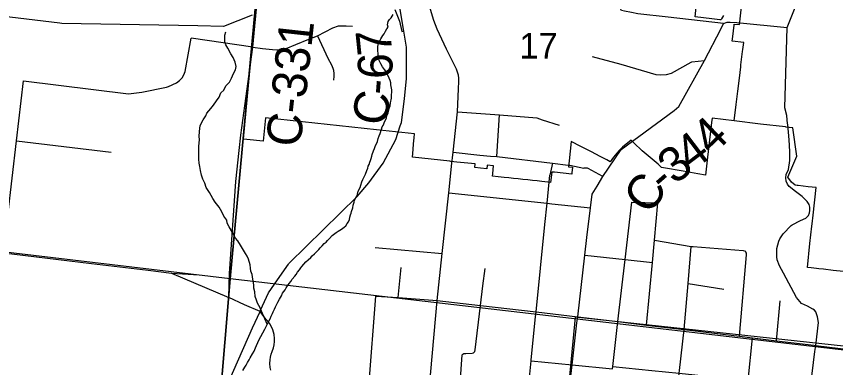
# Model space of a CAD drawing. Extents: x 0 to 34, y -3.9 to 26.2.
# Drawn here: x 5.335 to 6.675, y 14.885 to 15.459 of the extents above; entities that cross this region are included whole.
import ezdxf

# ---------------------------------------------------------------- set-up
doc = ezdxf.new("R2010")
doc.units = 0
for name, color, linetype in [('GM_X_City_Street', 7, 'Continuous'), ('GM_X_Corporation', 7, 'Continuous'), ('GM_X_County_Road', 7, 'Continuous'), ('GM_X_County_Road_Text', 7, 'Continuous'), ('GM_X_Interchange_Ramps', 7, 'Continuous'), ('GM_X_Minor_River', 7, 'Continuous'), ('GM_X_Rail_Line', 7, 'Continuous'), ('GM_X_Section', 7, 'Continuous'), ('GM_X_Section_Text', 7, 'Continuous'), ('GM_X_State_Shield', 7, 'Continuous'), ('GM_X_Township_Road', 7, 'Continuous')]:
    doc.layers.add(name, color=color, linetype=linetype)

msp = doc.modelspace()

# ---------------------------------------------------------------- linework, layer by layer
at = {"layer": 'GM_X_City_Street'}
for p, q in [((5.7215, 15.4085), (5.6209, 15.4237)), ((5.3351, 15.2554), (5.4902, 15.2372)), ((6.3412, 15.1554), (6.384, 15.1543)), ((5.9217, 15.0815), (6.0314, 15.0714)), ((5.9595, 14.9994), (5.9642, 15.0484)), ((5.5887, 15.0393), (5.6337, 15.0366)), ((6.4333, 15.0223), (6.4917, 15.0131)), ((5.907, 14.7972), (5.9228, 15.002)), ((6.5781, 14.9288), (6.5839, 14.9943))]:
    msp.add_line(p, q, dxfattribs=at)
for points in [[(5.3465, 15.3538), (5.5183, 15.3326), (5.5401, 15.3354), (5.5807, 15.3432), (5.5837, 15.3442), (5.5966, 15.3502), (5.6018, 15.354), (5.6059, 15.3584), (5.609, 15.3634), (5.6108, 15.3689), (5.6209, 15.4237)], [(5.314, 15.0726), (5.3351, 15.2554), (5.3465, 15.3538)], [(6.2942, 15.1976), (6.2702, 15.2104), (6.2691, 15.2108), (6.2627, 15.2112)], [(6.15, 14.6163), (6.1575, 14.6966), (6.1581, 14.7026), (6.1635, 14.7688), (6.167, 14.797), (6.1707, 14.8362), (6.1767, 14.8958), (6.1769, 14.8976), (6.184, 14.968), (6.1848, 14.9759), (6.1993, 15.1189), (6.2028, 15.1537), (6.2075, 15.1994)], [(6.042, 15.1707), (6.2028, 15.1537), (6.2106, 15.1529), (6.2738, 15.1463)], [(6.3102, 14.8869), (6.3187, 14.9601), (6.3304, 15.0616), (6.3412, 15.1554)], [(6.3654, 14.9544), (6.375, 15.0568), (6.3784, 15.0934), (6.384, 15.1543)], [(5.0557, 15.1043), (5.0855, 15.1003), (5.2424, 15.0813), (5.314, 15.0726), (5.386, 15.0639), (5.4579, 15.0552), (5.5504, 15.044), (5.5887, 15.0393), (5.6822, 14.9998)], [(6.3784, 15.0934), (6.4383, 15.083), (6.442, 15.0827), (6.5233, 15.0765), (6.5271, 15.0752)], [(6.4111, 14.8098), (6.4188, 14.8758), (6.4194, 14.8804), (6.4271, 14.947), (6.4333, 15.0223), (6.4383, 15.083)], [(6.5175, 14.9361), (6.5292, 15.0691), (6.5291, 15.0705), (6.5288, 15.0718), (6.528, 15.0737), (6.5271, 15.0752)], [(6.2647, 15.0686), (6.3304, 15.0616), (6.375, 15.0568)], [(6.0554, 14.7812), (6.0641, 14.9056), (6.0652, 14.9071), (6.0667, 14.9078), (6.0698, 14.9081), (6.0804, 14.9086), (6.0825, 14.909), (6.0838, 14.9101), (6.0846, 14.9112), (6.0851, 14.9138), (6.094, 14.9866), (6.0979, 15.0186), (6.1013, 15.0467)], [(5.9228, 15.002), (5.9595, 14.9994), (6.0233, 14.9949), (6.094, 14.9866), (6.1848, 14.9759), (6.2529, 14.9678), (6.3187, 14.9601), (6.3654, 14.9544), (6.4271, 14.947), (6.5175, 14.9361), (6.5388, 14.9335), (6.5781, 14.9288), (6.639, 14.9214), (6.6421, 14.921), (6.7186, 14.9118), (6.7195, 14.9117)], [(5.7509, 14.8808), (5.75, 14.8853), (5.7496, 14.8916), (5.75, 14.8978), (5.7507, 14.9022), (5.7516, 14.9068), (5.753, 14.9112), (5.7552, 14.9172), (5.7565, 14.9223), (5.757, 14.9277), (5.7573, 14.9327), (5.7565, 14.9393), (5.7545, 14.9466), (5.7521, 14.9514), (5.7493, 14.9564), (5.7462, 14.961), (5.7431, 14.964), (5.7334, 14.9768)], [(6.5161, 14.7291), (6.5244, 14.7965), (6.5312, 14.8617), (6.5315, 14.864), (6.5388, 14.9335)], [(6.1767, 14.8958), (6.2437, 14.8894), (6.3098, 14.883), (6.3102, 14.8869), (6.3742, 14.8805), (6.4188, 14.8758), (6.5315, 14.864), (6.6338, 14.8532), (6.6674, 14.8497), (6.7211, 14.844), (6.785, 14.8373)]]:
    msp.add_lwpolyline(points, dxfattribs=at)
at = {"layer": 'GM_X_Corporation'}
for points in [[(6.6874, 15.042), (6.6709, 15.0439), (6.6547, 15.0458), (6.6475, 15.0466), (6.6434, 15.0471), (6.6349, 15.048), (6.6286, 15.0488), (6.6328, 15.0876), (6.6359, 15.116), (6.6363, 15.1199), (6.6378, 15.1339), (6.6427, 15.1792), (6.6296, 15.1807), (6.6137, 15.1825), (6.6118, 15.1828), (6.6084, 15.1831), (6.6028, 15.1879), (6.5964, 15.1961), (6.6114, 15.2308), (6.6046, 15.2769), (6.5985, 15.2776), (6.5936, 15.2782), (6.5927, 15.2783), (6.5521, 15.2831), (6.509, 15.2882), (6.5122, 15.3148), (6.5148, 15.3367), (6.5173, 15.3581), (6.5196, 15.3767), (6.5199, 15.3797), (6.5226, 15.4018), (6.523, 15.4049), (6.5244, 15.4162), (6.5055, 15.4185), (6.5064, 15.426), (6.5086, 15.4445), (6.5089, 15.4465), (6.5176, 15.4459), (6.518, 15.4495), (6.5187, 15.4551), (6.5226, 15.4907)], [(6.4916, 15.4603), (6.4881, 15.4549), (6.4876, 15.4542), (6.4875, 15.454), (6.4873, 15.4538), (6.4871, 15.4537), (6.4869, 15.4536), (6.4867, 15.4535), (6.4865, 15.4534), (6.4863, 15.4534), (6.486, 15.4535), (6.4858, 15.4535), (6.4856, 15.4536), (6.4721, 15.4553), (6.472, 15.4553), (6.4449, 15.4583), (6.4477, 15.4839)]]:
    msp.add_lwpolyline(points, dxfattribs=at)
at = {"layer": 'GM_X_County_Road'}
for points in [[(6.5955, 15.4411), (6.651, 15.5802), (6.723, 15.7542), (6.786, 15.8947), (6.7893, 15.9071), (6.7958, 15.9302), (6.8094, 16.0047), (6.8201, 16.0676), (6.8335, 16.192), (6.8484, 16.3393), (6.8718, 16.5287), (6.9167, 16.9179)], [(6.046, 15.2084), (6.0466, 15.2141), (6.049, 15.2371), (6.0561, 15.3032), (6.0579, 15.3404), (6.0585, 15.3529), (6.0584, 15.3579), (6.058, 15.3632), (6.0565, 15.3681), (6.0547, 15.3727), (6.0383, 15.4054), (6.0233, 15.438), (6.0177, 15.4525), (6.0122, 15.4701), (6.0079, 15.5029), (6.0033, 15.5406), (6.0034, 15.5657), (6.005, 15.5896), (6.0238, 15.6997), (6.0416, 15.816), (6.0446, 15.8256), (6.0452, 15.8275)], [(5.9637, 15.2828), (5.9646, 15.2857), (5.9695, 15.3243), (5.9728, 15.3573), (5.9731, 15.409), (5.9687, 15.4351), (5.9545, 15.5196), (5.9478, 15.5782), (5.9479, 15.5792)], [(5.6991, 15.2399), (5.7018, 15.2649), (5.7215, 15.4085), (5.73, 15.4951), (5.7311, 15.5092), (5.732, 15.5284)], [(6.4914, 15.4473), (6.4974, 15.4494), (6.5013, 15.4494)], [(6.5013, 15.4494), (6.5023, 15.4494), (6.5132, 15.449), (6.5955, 15.4411)], [(6.2845, 15.1814), (6.2942, 15.1976), (6.3241, 15.2415), (6.4107, 15.3051), (6.4185, 15.312), (6.4602, 15.3872), (6.4871, 15.4381), (6.4914, 15.4473)], [(6.5963, 15.2822), (6.5962, 15.2832), (6.595, 15.2971), (6.5919, 15.3097), (6.5955, 15.4411)], [(5.7806, 15.0549), (5.7813, 15.0557), (5.8924, 15.1648), (5.9115, 15.1868), (5.9345, 15.2194), (5.9557, 15.2577), (5.9628, 15.2799), (5.9637, 15.2828)], [(6.6409, 14.9114), (6.6412, 14.9143), (6.6421, 14.921), (6.6466, 14.9587), (6.6453, 14.9682), (6.6424, 14.9763), (6.6402, 14.9791), (6.6376, 14.9805), (6.6289, 14.9853), (6.6191, 14.9896), (6.6106, 14.9993), (6.5893, 15.0393), (6.5831, 15.0512), (6.5792, 15.061), (6.5785, 15.0661), (6.5785, 15.0757), (6.5787, 15.0798), (6.5816, 15.0915), (6.5835, 15.0954), (6.589, 15.1035), (6.602, 15.117), (6.6038, 15.1184), (6.6172, 15.1253), (6.626, 15.1293), (6.6302, 15.1336), (6.6319, 15.138), (6.6325, 15.1417), (6.6324, 15.1471), (6.6314, 15.1518), (6.6284, 15.1563), (6.6202, 15.1644), (6.609, 15.173), (6.5989, 15.1808), (6.5962, 15.1846), (6.5937, 15.1896), (6.5931, 15.1954), (6.594, 15.2007), (6.5975, 15.2089), (6.5997, 15.2237), (6.5996, 15.2382), (6.5985, 15.2572), (6.5963, 15.2822)], [(5.6829, 15.0199), (5.6835, 15.039), (5.6936, 15.189), (5.6991, 15.2399)], [(6.0048, 14.7868), (6.0233, 14.9949), (6.0314, 15.0714), (6.042, 15.1707), (6.046, 15.2084)], [(6.2681, 15.0977), (6.2738, 15.1463), (6.2767, 15.1684), (6.2845, 15.1814)], [(6.2517, 14.958), (6.2529, 14.9678), (6.2647, 15.0686), (6.2681, 15.0977)], [(5.7334, 14.9768), (5.7342, 14.9786), (5.747, 15.007), (5.7619, 15.0284), (5.7798, 15.0542), (5.7806, 15.0549)], [(5.7334, 14.9768), (5.7082, 14.9877), (5.6822, 14.9998), (5.6829, 15.0199)], [(5.6661, 14.8253), (5.7213, 14.9502), (5.7334, 14.9768)], [(6.1574, 14.1553), (6.1661, 14.2301), (6.1883, 14.4221), (6.1952, 14.482), (6.2019, 14.5397), (6.2056, 14.5702), (6.2105, 14.6106), (6.2134, 14.6347), (6.2207, 14.696), (6.2287, 14.7616), (6.2366, 14.8294), (6.2437, 14.8894), (6.2517, 14.958)], [(6.618, 14.7181), (6.6258, 14.7871), (6.6338, 14.8532), (6.6409, 14.9114)]]:
    msp.add_lwpolyline(points, dxfattribs=at)
at = {"layer": 'GM_X_Interchange_Ramps'}
for points in [[(5.7204, 15.4609), (5.6736, 15.4427), (5.6315, 15.4434), (5.4095, 15.4475), (5.4061, 15.4479), (5.2237, 15.4698)], [(6.6874, 15.042), (6.6709, 15.0439), (6.6547, 15.0458), (6.6475, 15.0466), (6.6434, 15.0471), (6.6349, 15.048), (6.6286, 15.0488), (6.6328, 15.0876), (6.6359, 15.116), (6.6363, 15.1199), (6.6378, 15.1339), (6.6427, 15.1792), (6.6296, 15.1807), (6.6137, 15.1825), (6.6118, 15.1828), (6.6084, 15.1831), (6.6028, 15.1879), (6.5964, 15.1961), (6.6114, 15.2308), (6.6046, 15.2769), (6.5985, 15.2776), (6.5936, 15.2782), (6.5927, 15.2783), (6.5521, 15.2831), (6.509, 15.2882), (6.4727, 15.2925), (6.4718, 15.2855), (6.4647, 15.2241), (6.4618, 15.1996), (6.4494, 15.2016), (6.4374, 15.2037), (6.4254, 15.2059), (6.3931, 15.2117), (6.3897, 15.2123), (6.3861, 15.2158), (6.3845, 15.2175), (6.3582, 15.2394), (6.3445, 15.2524), (6.3405, 15.2566), (6.3402, 15.2569), (6.3259, 15.2455), (6.3205, 15.2398), (6.3167, 15.2355), (6.3115, 15.2291), (6.306, 15.2211), (6.3004, 15.2244), (6.2897, 15.2299), (6.2752, 15.2374), (6.2643, 15.243), (6.2549, 15.2479), (6.2455, 15.2527), (6.2422, 15.2544), (6.2391, 15.2229), (6.2381, 15.2132), (6.2444, 15.2125), (6.2435, 15.2031), (6.2433, 15.2014), (6.215, 15.2042), (6.2105, 15.2047), (6.2086, 15.1877), (6.204, 15.1882), (6.1945, 15.1892), (6.1865, 15.19), (6.1788, 15.1909), (6.1711, 15.1917), (6.1633, 15.1925), (6.1556, 15.1933), (6.1479, 15.1941), (6.1402, 15.1949), (6.1325, 15.1957), (6.1231, 15.1967), (6.1136, 15.1977), (6.114, 15.2015), (6.1147, 15.209), (6.1153, 15.2147), (6.1049, 15.2158), (6.1044, 15.2101), (6.094, 15.2112), (6.0848, 15.2122), (6.0853, 15.2178), (6.0552, 15.221), (6.0455, 15.222), (6.0436, 15.2222), (5.9825, 15.2288), (5.9837, 15.2414), (5.9845, 15.2508), (5.9854, 15.2603), (5.9861, 15.267), (5.9239, 15.2737), (5.7421, 15.2933), (5.7385, 15.255), (5.712, 15.2579), (5.7065, 15.2585), (5.7169, 15.3695), (5.7208, 15.4112), (5.7218, 15.4218), (5.7241, 15.4461), (5.725, 15.4555), (5.7257, 15.4629)], [(5.9539, 15.4704), (5.9616, 15.4512), (5.9654, 15.4341), (5.9687, 15.4351)]]:
    msp.add_lwpolyline(points, dxfattribs=at)
at = {"layer": 'GM_X_Minor_River'}
for points in [[(5.9095, 15.2109), (5.9104, 15.2142), (5.9116, 15.2172), (5.9129, 15.2206), (5.9138, 15.2236), (5.9151, 15.227), (5.916, 15.2307), (5.9168, 15.2334), (5.919, 15.2393), (5.9206, 15.2431), (5.9219, 15.2465), (5.9253, 15.2547), (5.9266, 15.2592), (5.9283, 15.2637), (5.9296, 15.2678), (5.9321, 15.2745), (5.9334, 15.2783), (5.9347, 15.2809), (5.9359, 15.2835), (5.9372, 15.2869), (5.9389, 15.2906), (5.9401, 15.2932), (5.941, 15.2966), (5.9427, 15.3007), (5.9436, 15.3045), (5.9453, 15.3101), (5.9462, 15.3131), (5.9468, 15.318), (5.9482, 15.3252), (5.9484, 15.3309), (5.949, 15.3354), (5.9487, 15.3388), (5.9485, 15.3419), (5.9475, 15.3473), (5.9473, 15.3507), (5.9463, 15.3545), (5.9446, 15.358), (5.9418, 15.3642), (5.9389, 15.3693), (5.9371, 15.3724), (5.9339, 15.3767), (5.931, 15.3814), (5.9282, 15.3872), (5.9272, 15.3914), (5.9267, 15.3972), (5.9262, 15.4036), (5.9261, 15.4101), (5.9274, 15.415), (5.9291, 15.4191), (5.9311, 15.4224), (5.934, 15.4276), (5.9364, 15.4306), (5.9388, 15.4347), (5.9405, 15.4388), (5.9429, 15.4417), (5.9419, 15.4452), (5.9429, 15.4505), (5.9453, 15.4542), (5.9477, 15.4567), (5.9509, 15.4619)], [(5.7453, 14.9562), (5.7358, 14.9774), (5.7337, 14.9828), (5.729, 14.9903), (5.7277, 14.9953), (5.7257, 15.001), (5.7248, 15.0087), (5.7235, 15.0148), (5.723, 15.0205), (5.7218, 15.0293), (5.7203, 15.0374), (5.7186, 15.0428), (5.7176, 15.0474), (5.7171, 15.0531), (5.7148, 15.0623), (5.7123, 15.067), (5.7098, 15.0717), (5.7048, 15.0798), (5.7012, 15.0849), (5.6969, 15.092), (5.6933, 15.0967), (5.6884, 15.106), (5.683, 15.1153), (5.6798, 15.1212), (5.6789, 15.1258), (5.6742, 15.1324), (5.6707, 15.1394), (5.6664, 15.1472), (5.6599, 15.1555), (5.656, 15.1613), (5.6507, 15.1714), (5.6453, 15.1796), (5.6433, 15.1862), (5.6397, 15.1928), (5.6377, 15.1993), (5.6361, 15.207), (5.6348, 15.2135), (5.6339, 15.2193), (5.6334, 15.2257), (5.6333, 15.2318), (5.6332, 15.2402), (5.6335, 15.2463), (5.6343, 15.2576), (5.6341, 15.263), (5.6344, 15.2709), (5.635, 15.2758), (5.6356, 15.2808), (5.6405, 15.2901), (5.6446, 15.2964), (5.6463, 15.3009), (5.653, 15.3086), (5.6574, 15.3141), (5.6623, 15.3211), (5.6663, 15.327), (5.6692, 15.3341), (5.674, 15.3385), (5.6777, 15.3455), (5.6836, 15.3514), (5.6869, 15.3581), (5.6902, 15.3655), (5.6935, 15.3719), (5.6945, 15.3772), (5.6925, 15.3845), (5.6897, 15.3918), (5.6858, 15.398), (5.6805, 15.407), (5.6773, 15.4125), (5.6759, 15.4175), (5.6757, 15.422), (5.6756, 15.4285), (5.6777, 15.4337)], [(5.7053, 14.8802), (5.7086, 14.8858), (5.7106, 14.8892), (5.7127, 14.8932), (5.7155, 14.8977), (5.7175, 14.901), (5.7212, 14.9077), (5.7237, 14.9118), (5.7249, 14.9144), (5.7262, 14.9174), (5.7278, 14.9211), (5.732, 14.9308), (5.7345, 14.9357), (5.741, 14.9476), (5.7423, 14.9502), (5.7439, 14.9532), (5.7476, 14.961), (5.7497, 14.9647), (5.7518, 14.9692), (5.7538, 14.9733), (5.7551, 14.9763), (5.7572, 14.9807), (5.7588, 14.9845), (5.7601, 14.9875), (5.7625, 14.9919), (5.765, 14.9971), (5.7683, 15.0023), (5.77, 15.0068), (5.7744, 15.0123), (5.7764, 15.0153), (5.7784, 15.0186), (5.7808, 15.0223), (5.7836, 15.0256), (5.7861, 15.0293), (5.7901, 15.0345), (5.7924, 15.037), (5.7949, 15.0411), (5.7977, 15.0448), (5.8001, 15.0478), (5.8017, 15.0504), (5.8049, 15.054), (5.8085, 15.0581), (5.812, 15.0613), (5.8167, 15.0649), (5.8187, 15.0679), (5.8227, 15.0711), (5.8258, 15.0744), (5.8294, 15.0781), (5.8318, 15.081), (5.835, 15.0839), (5.8385, 15.0876), (5.8413, 15.0901), (5.8437, 15.0927), (5.8468, 15.096), (5.8516, 15.1007), (5.8579, 15.1058), (5.8614, 15.1079), (5.8668, 15.1111), (5.8711, 15.1144), (5.8739, 15.1169), (5.8759, 15.1206), (5.8783, 15.1232), (5.8796, 15.1273), (5.8805, 15.1307), (5.8814, 15.1345), (5.8823, 15.1375), (5.8831, 15.1401), (5.8849, 15.1461), (5.8858, 15.1503), (5.8876, 15.1555), (5.8881, 15.1585), (5.8905, 15.1634), (5.8921, 15.166), (5.8926, 15.1686), (5.894, 15.1735), (5.8969, 15.1794), (5.8981, 15.1832), (5.8999, 15.1884), (5.9015, 15.1922), (5.9057, 15.2011), (5.9082, 15.2071), (5.9095, 15.2109)]]:
    msp.add_lwpolyline(points, dxfattribs=at)
at = {"layer": 'GM_X_Rail_Line'}
msp.add_lwpolyline([(6.7886, 14.9093), (6.249, 14.9675), (6.2289, 14.7633)], dxfattribs=at)
at = {"layer": 'GM_X_Section'}
for points in [[(4.7847, 16.1582), (5.7775, 16.0372), (5.6843, 15.0302), (4.6963, 15.1472)], [(5.7775, 16.0372), (6.8082, 15.9151), (6.7022, 14.9121), (5.6843, 15.0302)]]:
    msp.add_lwpolyline(points, close=True, dxfattribs=at)
at = {"layer": 'GM_X_State_Shield'}
for points in [[(4.9277, 14.1), (5.6066, 14.1), (5.6843, 15.0302), (4.6963, 15.1472), (4.5981, 14.1346)], [(5.6066, 14.1), (6.6105, 14.1), (6.7022, 14.9121), (5.6843, 15.0302)]]:
    msp.add_lwpolyline(points, close=True, dxfattribs=at)
at = {"layer": 'GM_X_Township_Road'}
for p, q in [((6.1205, 15.2298), (6.1252, 15.2979)), ((6.2118, 15.219), (6.2075, 15.1994))]:
    msp.add_line(p, q, dxfattribs=at)
for points in [[(6.4914, 15.4473), (6.4007, 15.4579), (6.3512, 15.4633), (6.3408, 15.4654), (6.3292, 15.4677), (6.3243, 15.4688), (6.3219, 15.4734)], [(5.7215, 15.4085), (5.7376, 15.4066), (5.7538, 15.4048), (5.7607, 15.4043), (5.776, 15.4064), (5.7918, 15.4133), (5.8134, 15.4216), (5.8275, 15.4271), (5.8524, 15.4403), (5.8619, 15.4438), (5.8744, 15.4435), (5.8845, 15.4429)], [(5.8275, 15.4271), (5.844, 15.3907), (5.85, 15.3797), (5.8526, 15.3746), (5.8536, 15.3709), (5.8543, 15.3653), (5.8541, 15.3615), (5.8536, 15.3548)], [(6.2765, 15.3933), (6.3237, 15.3809), (6.3807, 15.3642), (6.3888, 15.3635), (6.3981, 15.364), (6.4062, 15.366), (6.4386, 15.3841)], [(6.4386, 15.3841), (6.4395, 15.3847), (6.4602, 15.3872)], [(6.0561, 15.3032), (6.1252, 15.2979), (6.1861, 15.2933), (6.1948, 15.2901), (6.2227, 15.2812)], [(6.049, 15.2371), (6.0928, 15.2324), (6.1102, 15.2308)], [(6.1102, 15.2308), (6.1205, 15.2298), (6.2118, 15.219), (6.2373, 15.2161)], [(6.2373, 15.2161), (6.2399, 15.2158), (6.2627, 15.2112)]]:
    msp.add_lwpolyline(points, dxfattribs=at)

# ---------------------------------------------------------------- texts
at = {"layer": 'GM_X_County_Road_Text'}
for s, height, rotation, p in [('C-331', 0.05682, 83.6683, (5.7992, 15.244)), ('7', 0.0568, 95.7819, (5.95, 15.3985)), ('6', 0.0568, 88.9881, (5.9497, 15.3564)), ('-', 0.0568, 85.3885, (5.9477, 15.3295)), ('C', 0.0568, 79.9314, (5.9388, 15.278)), ('4', 0.0568, 43.7641, (6.4726, 15.23)), ('4', 0.0568, 37.1691, (6.4393, 15.2042)), ('3', 0.0568, 37.3211, (6.4115, 15.183)), ('C', 0.0568, 55.2257, (6.3705, 15.1328)), ('-', 0.0568, 40.962, (6.3946, 15.1683))]:
    msp.add_text(s, height=height, rotation=rotation, dxfattribs=at).set_placement(p)
at = {"layer": 'GM_X_Section_Text'}
msp.add_text('17', height=0.04186, rotation=0, dxfattribs=at).set_placement((6.1577, 15.3902))

doc.saveas('drawing.dxf')
